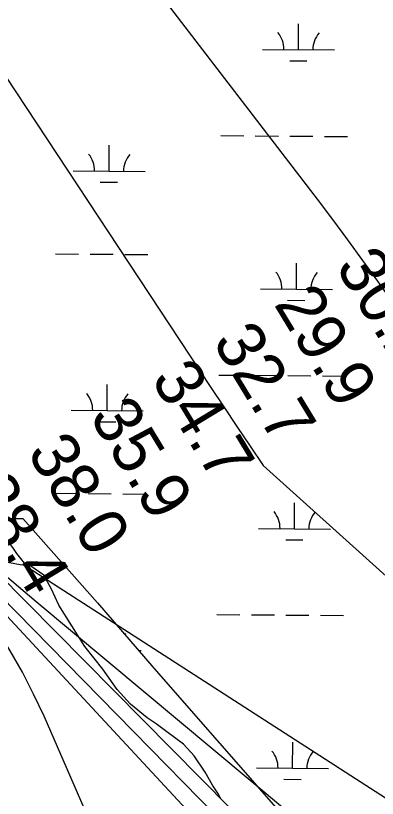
# Model space of a CAD drawing. Extents: x 3271442 to 3309282, y 752266 to 777610.
# Drawn here: x 3295133 to 3295635, y 765022 to 766109 of the extents above; entities that cross this region are included whole.
import ezdxf

# ---------------------------------------------------------------- set-up
doc = ezdxf.new("R2010")
doc.units = 0
for name, color, linetype in [('V-RIVR-EDGE', 7, 'Continuous'), ('V-RIVR-RANG', 7, 'Continuous'), ('V-SITE-VEGE', 7, 'Continuous'), ('V-TOPO-DPTH', 7, 'Continuous'), ('V-TOPO-MAJR', 7, 'Continuous'), ('V-TOPO-MINR', 7, 'Continuous'), ('V-WETL-SWMP', 7, 'Continuous')]:
    doc.layers.add(name, color=color, linetype=linetype)

msp = doc.modelspace()

# ---------------------------------------------------------------- linework, layer by layer
at = {"layer": 'V-RIVR-EDGE'}
msp.add_spline([(3295819.9, 764075.9), (3295808.7, 764083.1), (3295800.6, 764099.4), (3295796.6, 764114.6), (3295796.2, 764123.5), (3295793.3, 764124.4), (3295789.6, 764117.8), (3295785.9, 764099.1), (3295785.9, 764090.1), (3295785.1, 764087.7), (3295781.1, 764107.2), (3295777.8, 764109.7), (3295774.1, 764106), (3295771.3, 764108.5), (3295771.3, 764111.4), (3295774.6, 764122), (3295769.7, 764127.7), (3295766, 764131.4), (3295763.5, 764122), (3295761.5, 764103.2), (3295758.9, 764076.7), (3295755.7, 764078.3), (3295752, 764084.1), (3295751.2, 764090.6), (3295744.7, 764096.7), (3295740.2, 764100.8), (3295739, 764114.7), (3295737, 764116.7), (3295734.6, 764118.4), (3295730.9, 764116.8), (3295730.9, 764115.1), (3295738.6, 764092.7), (3295738.6, 764090.6), (3295734.1, 764091), (3295726.4, 764101.3), (3295723.5, 764114.3), (3295724.8, 764127), (3295724, 764137.6), (3295721.2, 764141.7), (3295716.7, 764139.6), (3295719.9, 764133.5), (3295715, 764134.7), (3295713, 764153.9), (3295712.2, 764157.6), (3295702.8, 764158.8), (3295696.3, 764161.3), (3295685, 764187.9), (3295681.3, 764196.4), (3295671.1, 764203.4), (3295668.7, 764215.2), (3295665.1, 764228.3), (3295657.4, 764254), (3295653.7, 764263), (3295650, 764250), (3295643.1, 764234.9), (3295639, 764225.9), (3295635.7, 764213.3), (3295637.6, 764190.4), (3295635.6, 764176.2), (3295623.4, 764194.1), (3295614.9, 764216.6), (3295598.6, 764241.1), (3295576.7, 764284), (3295556.8, 764326.5), (3295532.4, 764371), (3295525.9, 764387.8), (3295518.6, 764409), (3295501.6, 764438.4), (3295480.9, 764474), (3295476, 764484.6), (3295469.9, 764506.6), (3295456.1, 764520.5), (3295441.5, 764545.1), (3295432.5, 764568.7), (3295407.3, 764587.6), (3295393.5, 764600.2), (3295361.7, 764633.4), (3295321.4, 764675.1), (3295270.5, 764721.7), (3295234.7, 764751.6), (3295190.3, 764785.6), (3295152.5, 764815.5), (3295146.7, 764817.1), (3295128.4, 764829.4), (3295110.1, 764839.6), (3295099.5, 764845.8), (3295055.1, 764874), (3295042.9, 764883.4), (3295039.2, 764891.6), (3295034.7, 764897.3), (3295031.9, 764897.3), (3295027, 764894.5), (3295023.3, 764895.7), (3295018.4, 764901.5), (3295005.5, 764931.7), (3294997, 764959), (3294991.7, 764982.3), (3294985.7, 765008.8), (3294984.5, 765032.9), (3294987.4, 765038.2), (3294991, 765037.8), (3295006.1, 765015.7), (3295020.7, 764998.6), (3295029.3, 764994), (3295042.7, 764989.1), (3295061.1, 764985.4), (3295077, 764984.1), (3295081.9, 764980.5), (3295089.2, 764969.4), (3295097.3, 764958.8), (3295104.6, 764949.8), (3295113.6, 764937.1), (3295120.9, 764930.2), (3295131.5, 764923.6), (3295136.4, 764918.7), (3295137.2, 764914.2), (3295137.2, 764908.5), (3295151, 764902.8), (3295170.2, 764892.5), (3295183.6, 764885.5), (3295199.9, 764871.2), (3295213, 764867.9), (3295219.9, 764866.3), (3295230.1, 764856.9), (3295235.8, 764853.2), (3295241.5, 764854), (3295250, 764847.8), (3295252.5, 764843.8), (3295257.4, 764839.3), (3295266.7, 764838.4), (3295277.8, 764835.1), (3295290, 764824.5), (3295299.3, 764814.3), (3295301.8, 764813.4), (3295313.6, 764818.7), (3295320.5, 764813.4), (3295334.4, 764795), (3295340.9, 764791.7), (3295342.9, 764794.6), (3295347.1, 764810.9), (3295349.5, 764828), (3295349.6, 764839.9), (3295345.1, 764850.9), (3295339, 764858.6), (3295326, 764868.1), (3295273.4, 764898.8), (3295216, 764934.4), (3295190.3, 764956.5), (3295170, 764979.8), (3295150.8, 764992.9), (3295131.3, 765004.8), (3295107.7, 765015.1), (3295095.4, 765016.7), (3295090.9, 765016.7), (3295078.3, 765006.2), (3295069.3, 764998), (3295062.7, 764997.6), (3295059.1, 764998.1), (3295050.1, 765006.6), (3295034.2, 765026.3), (3295024.5, 765036.5), (3295010.3, 765059), (3295002.9, 765074.1), (3294999.3, 765086.7), (3294994, 765097.8), (3294985.5, 765108.4), (3294984.7, 765114.1), (3294986.8, 765132.1), (3294987.2, 765139.8), (3294991.3, 765143.9), (3295006.4, 765151.2), (3295039.1, 765166.2), (3295047.7, 765174.7), (3295053, 765182.9), (3295053.8, 765190.2), (3295054.3, 765197.2), (3295048.6, 765211.9), (3295043.7, 765220.9), (3295029.9, 765231.5), (3295017.2, 765246.6), (3295004.2, 765260.9), (3295001.8, 765267.5), (3295001.8, 765278.1), (3295001.4, 765285), (3294997.8, 765292.4), (3294993.3, 765297.3), (3294979.8, 765302.2), (3294963.1, 765303.1), (3294945.6, 765295.8), (3294935.8, 765288.4), (3294928, 765286.4), (3294903.9, 765262.8), (3294883.8, 765236.8), (3294869.1, 765220.5), (3294862.1, 765212.7), (3294860.9, 765207), (3294864.9, 765196.8), (3294860, 765196), (3294854.7, 765191.1), (3294841.6, 765178.5), (3294832.2, 765169.2), (3294826.5, 765154.5), (3294815.4, 765141.5), (3294800.7, 765124.8)], degree=3, dxfattribs=at)
at = {"layer": 'V-SITE-VEGE'}
msp.add_lwpolyline([(3295417.9, 765021.4), (3295415.1, 765027.6), (3295406.6, 765040.2), (3295396.4, 765058.4), (3295381.2, 765081.2), (3295366.5, 765097.2), (3295343.2, 765114.3), (3295328.5, 765125.7), (3295316, 765133.7), (3295292.8, 765152.6), (3295274.1, 765173.1), (3295254.4, 765201.6), (3295229.5, 765233), (3295193.4, 765290.5), (3295183.2, 765312.7), (3295172.5, 765332.1), (3295154.4, 765344.7), (3295139.6, 765346.4), (3295117.5, 765350.5)], dxfattribs=at)
at = {"layer": 'V-TOPO-DPTH'}
msp.add_lwpolyline([(3293781.3, 766075.3), (3294279.7, 765692.3), (3294280.9, 765689.1), (3294282.6, 765686), (3295077.2, 765325.5), (3295081.6, 765319.6), (3295086.1, 765313.7), (3295090.4, 765307.7), (3295512.5, 764853.2), (3295517.9, 764849), (3295523, 764844.4), (3295555.3, 764811), (3295576.5, 764789.5), (3295597.8, 764768.1), (3295619.4, 764747), (3295641.2, 764726), (3296169.4, 764471.9), (3296193.3, 764453.2), (3296217.2, 764434.6), (3296241.2, 764416), (3296926.5, 764114)], dxfattribs=at)
at = {"layer": 'V-TOPO-MAJR'}
for points in [[(3296380.1, 764487.6), (3296306.5, 764460.3), (3296301.1, 764458.9), (3296295.8, 764458.4), (3296290.5, 764459.1), (3296285.3, 764460.6), (3296280.1, 764462.9), (3296275.2, 764465.6), (3296270.4, 764468.6), (3296265.9, 764472), (3296239.7, 764493.4), (3296237.1, 764495.5), (3296234.6, 764497.5), (3296232.1, 764499.6), (3296229.5, 764501.7), (3295718.7, 764834.6), (3295705.4, 764840.9), (3295161.8, 765294.8), (3294528.7, 765832.3), (3293963.1, 766259.6)], [(3295268.5, 766223.9), (3295551.7, 765854.2), (3295573.1, 765826), (3295594.2, 765797.6), (3295615, 765769), (3295635.6, 765740.2), (3295669.8, 765691.9), (3295673.1, 765687.1), (3295676.4, 765682.4), (3295679.6, 765677.6), (3295682.7, 765672.8), (3296062.3, 765083.4), (3296282.9, 764751.6), (3296295.8, 764731.6), (3296308.2, 764711.2), (3296320.1, 764690.6), (3296331.5, 764669.6), (3296342, 764648.3)]]:
    msp.add_lwpolyline(points, dxfattribs=at)
at = {"layer": 'V-TOPO-MINR'}
for points in [[(3295814.9, 764913.8), (3295150.4, 765342), (3295145.3, 765348.6), (3295140.2, 765355.3), (3295135.1, 765362.1), (3295130.1, 765368.9), (3295005.7, 765539.6), (3294957.5, 765606.4), (3294909.7, 765673.5), (3294862.5, 765741), (3294815.8, 765808.7), (3294765.5, 765882.3), (3294744.3, 765913.6), (3294723.2, 765945), (3294702.3, 765976.5), (3294681.6, 766008.1), (3293803.5, 767309.8)], [(3295047.9, 766133), (3295404.2, 765592.8), (3295422.2, 765565.6), (3295440.4, 765538.5), (3295458.7, 765511.4), (3295477, 765484.4), (3295809.1, 765185), (3295979.9, 765026.9), (3296081.1, 764809)], [(3297873.9, 763580.7), (3297849.4, 763602.9), (3297806.1, 763642.2), (3297762.7, 763681.4), (3297727.2, 763713.5), (3297701.5, 763736.6), (3297675.6, 763759.5), (3297649.5, 763782.3), (3297623.3, 763804.9), (3296241.6, 764468.5), (3296231.8, 764476.3), (3296222.1, 764484.1), (3296212.4, 764492), (3295643.5, 764792.6), (3295639.7, 764796.5), (3295636, 764800.5), (3295632.4, 764804.6), (3295107.6, 765335.4), (3294454, 765789.6), (3294441.6, 765803.5), (3293942.4, 766124.1)], [(3296926.5, 764114), (3296241.2, 764416), (3296217.2, 764434.6), (3296193.3, 764453.2), (3296169.4, 764471.9), (3295641.2, 764726), (3295619.4, 764747), (3295597.8, 764768.1), (3295576.5, 764789.5), (3295555.3, 764811), (3295523, 764844.4), (3295517.9, 764849), (3295512.5, 764853.2), (3295090.4, 765307.7), (3295086.1, 765313.7), (3295081.6, 765319.6), (3295077.2, 765325.5), (3294282.6, 765686), (3294280.9, 765689.1), (3294279.7, 765692.3), (3293781.3, 766075.3)], [(3296975.2, 764101), (3296226, 764455.2), (3296208.2, 764469.2), (3296190.5, 764483.4), (3295644.8, 764759.4), (3295632.7, 764771.5), (3295620.7, 764783.6), (3295608.8, 764795.9), (3295597.1, 764808.3), (3295111.4, 765303.7), (3295102.7, 765315.4), (3295093.9, 765327.1), (3295085, 765338.7), (3294314.6, 765708.5), (3294313.7, 765710.2), (3294312.8, 765711.9), (3294311.9, 765713.7), (3294311.1, 765715.4), (3294310.4, 765717.2), (3294309.6, 765719), (3293907.8, 766023.6)], [(3296502.1, 764069.9), (3295995.4, 764272.2), (3295714.5, 764412.8), (3295389, 764638.8), (3295172.8, 765136.1), (3295158.1, 765166.8), (3295142.6, 765197.1), (3295125.7, 765226.7), (3295107.9, 765255.7), (3295072.3, 765311.2), (3295071.7, 765312.2), (3295071, 765313.2), (3295070.4, 765314.1), (3295069.7, 765315.1), (3295062.2, 765324.9), (3295060.1, 765327.5), (3295057.9, 765330), (3295055.6, 765332.2), (3295053.1, 765334.4), (3295050.4, 765336.4), (3294169.4, 765713.6), (3294162.9, 765711.2), (3294156.5, 765708.1), (3294116.6, 765685)]]:
    msp.add_lwpolyline(points, dxfattribs=at)
at = {"layer": 'V-WETL-SWMP'}
for p, q in [((3295525.8, 766061.9), (3295526.1, 766097.9)), ((3295475.8, 766062.3), (3295575.8, 766061.5)), ((3295513.7, 766046.5), (3295537.7, 766046.3)), ((3295418, 765942.7), (3295450, 765942.4)), ((3295466, 765942.3), (3295498, 765942)), ((3295514, 765941.9), (3295546, 765941.6)), ((3295562, 765941.5), (3295594, 765941.2)), ((3295263, 765893.2), (3295263.3, 765929.2)), ((3295213, 765893.6), (3295313, 765892.8)), ((3295250.8, 765877.9), (3295274.8, 765877.7)), ((3295188.6, 765778.4), (3295220.6, 765778.1)), ((3295236.6, 765778), (3295268.6, 765777.7)), ((3295284.6, 765777.6), (3295316.6, 765777.3)), ((3295523.1, 765729.2), (3295523.4, 765765.2)), ((3295473.1, 765729.6), (3295573.1, 765728.8)), ((3295510.9, 765713.9), (3295534.9, 765713.7)), ((3295415.2, 765610), (3295447.2, 765609.8)), ((3295463.2, 765609.6), (3295495.2, 765609.4)), ((3295511.2, 765609.2), (3295543.2, 765609)), ((3295559.2, 765608.8), (3295591.2, 765608.6)), ((3295260.2, 765560.6), (3295260.5, 765596.6)), ((3295210.2, 765561), (3295310.2, 765560.1)), ((3295248.1, 765545.2), (3295272.1, 765545)), ((3295185.9, 765445.7), (3295217.9, 765445.5)), ((3295233.9, 765445.3), (3295265.9, 765445.1)), ((3295281.9, 765444.9), (3295313.9, 765444.7)), ((3295520.3, 765396.5), (3295520.6, 765432.5)), ((3295470.3, 765397), (3295570.3, 765396.1)), ((3295508.2, 765381.2), (3295532.2, 765381)), ((3295412.5, 765277.4), (3295444.5, 765277.1)), ((3295460.5, 765277), (3295492.5, 765276.7)), ((3295508.5, 765276.6), (3295540.5, 765276.3)), ((3295556.5, 765276.2), (3295588.5, 765275.9)), ((3295303.8, 765227.5), (3295307.5, 765227.5)), ((3295517.6, 765063.9), (3295517.9, 765099.9)), ((3295467.6, 765064.3), (3295567.6, 765063.5)), ((3295505.5, 765048.5), (3295529.5, 765048.3))]:
    msp.add_line(p, q, dxfattribs=at)
msp.add_lwpolyline([(3294219.2, 766127), (3294362.3, 765970.8), (3294596.5, 765749.4), (3294765.7, 765580.2), (3294856.7, 765476), (3294986.9, 765423.9), (3295077.9, 765410.9), (3295143, 765410.9), (3295247.1, 765293.7), (3295325.1, 765202.6), (3295507.3, 764994.3), (3295559.3, 764955.2), (3295663.4, 764903.1), (3295754.5, 764851), (3295819.6, 764799), (3295884.6, 764720.8), (3295949.7, 764681.8), (3296066.8, 764616.7), (3296196.9, 764538.6), (3296379.1, 764447.4)], dxfattribs=at)
for centre, start, end in [((3295470.6, 766062.8), 358.7563, 40.2999), ((3295581, 766061.9), 138.7563, 180.2999), ((3295207.7, 765894.1), 358.7563, 40.2999), ((3295318.2, 765893.2), 138.7563, 180.2999), ((3295467.8, 765730.1), 358.7563, 40.2999), ((3295578.3, 765729.2), 138.7563, 180.2999), ((3295205, 765561.5), 358.7563, 40.2999), ((3295315.5, 765560.6), 138.7563, 180.2999), ((3295465.1, 765397.5), 358.7563, 40.2999), ((3295575.6, 765396.6), 138.7563, 180.2999), ((3295312.7, 765227.9), 138.7563, 142.1055), ((3295462.3, 765064.8), 358.7563, 40.2999), ((3295572.8, 765063.9), 138.7563, 180.2999)]:
    msp.add_arc(centre, 35.2, start, end, dxfattribs=at)

# ---------------------------------------------------------------- texts
at = {"layer": 'V-RIVR-RANG'}
for s, p in [('30.2', (3295576.5, 765760.6)), ('29.9', (3295490.9, 765708.7)), ('32.7', (3295405.7, 765656.4)), ('34.7', (3295320.3, 765604.4)), ('35.9', (3295234.8, 765552.5)), ('38.0', (3295148.1, 765502.7)), ('38.4', (3295064.2, 765448.1))]:
    msp.add_text(s, height=67, rotation=301.2383, dxfattribs=at).set_placement(p)

doc.saveas('drawing.dxf')
